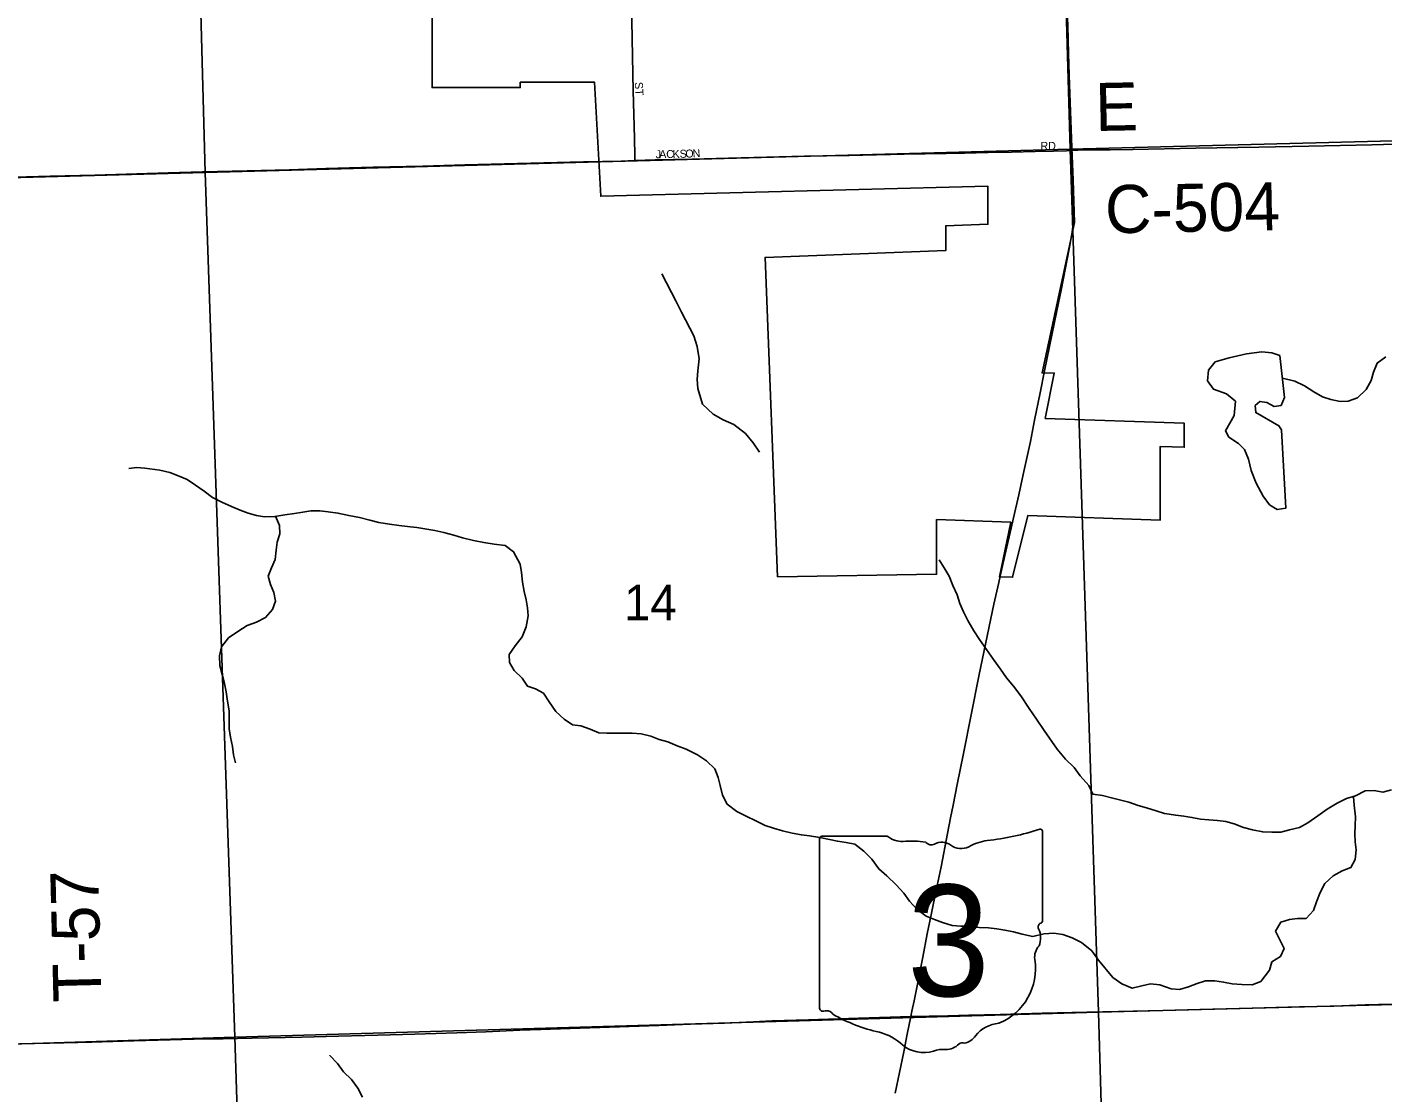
# Model space of a CAD drawing. Extents: x 1985906 to 2360102, y 891258 to 1222054.
# Drawn here: x 2128015 to 2136483, y 1072966 to 1079623 of the extents above; entities that cross this region are included whole.
import ezdxf

# ---------------------------------------------------------------- set-up
doc = ezdxf.new("R2010")
doc.units = 0
for name, color, linetype in [('GM_X_City_Street', 7, 'Continuous'), ('GM_X_City_Street_Text', 7, 'Continuous'), ('GM_X_Corporation', 7, 'Continuous'), ('GM_X_County_Road', 7, 'Continuous'), ('GM_X_County_Road_Text', 7, 'Continuous'), ('GM_X_Minor_Lake', 7, 'Continuous'), ('GM_X_Minor_River', 7, 'Continuous'), ('GM_X_Section', 7, 'Continuous'), ('GM_X_Section_Text', 7, 'Continuous'), ('GM_X_State_Location', 7, 'Continuous'), ('GM_X_State_Route', 7, 'Continuous'), ('GM_X_State_Shield', 7, 'Continuous'), ('GM_X_Township_Road_Text', 7, 'Continuous')]:
    doc.layers.add(name, color=color, linetype=linetype)

msp = doc.modelspace()

# ---------------------------------------------------------------- linework, layer by layer
at = {"layer": 'GM_X_City_Street'}
for points in [[(2131810.4, 1078789.1), (2131810, 1078819.1), (2131808.6, 1078930.4), (2131800.6, 1079225.7), (2131795.9, 1079438.9), (2131793, 1079553.7), (2131786.8, 1079879), (2131784.1, 1080040.3), (2131778.8, 1080220.3), (2131778.3, 1080245.9), (2131777.1, 1080314.5), (2131776, 1080384), (2131774.6, 1080459.6)], [(2131810.4, 1078789.1), (2131937.7, 1078793.3), (2132167, 1078798), (2132396.2, 1078805.6), (2132871.1, 1078816.3), (2133149.5, 1078821.7), (2133493.3, 1078828.8), (2133755, 1078834.5), (2133869.3, 1078836.5), (2134016.6, 1078840.2), (2134163.9, 1078842.1), (2134310.8, 1078845.3), (2134426, 1078847.8), (2134507.1, 1078849.9), (2134537.4, 1078851.7)], [(2131490.4, 1078782.6), (2131724.8, 1078786.2), (2131810.4, 1078789.1)]]:
    msp.add_lwpolyline(points, dxfattribs=at)
at = {"layer": 'GM_X_Corporation'}
msp.add_lwpolyline([(2134465, 1080896.1), (2134540.7, 1078872.2), (2134548.1, 1078666.6), (2134557.4, 1078402.2), (2134354.4, 1077463.6), (2134429.7, 1077461.9), (2134374.1, 1077179.3), (2135242.1, 1077148.7), (2135242.1, 1076998.7), (2135092.1, 1077004), (2135092, 1076543.8), (2134266.2, 1076572.8), (2134169.9, 1076187.2), (2134087.3, 1076190.5), (2134159.5, 1076531), (2133695.6, 1076547.3), (2133695.5, 1076206.2), (2132701.7, 1076190.2), (2132624.4, 1078185.2), (2133752.3, 1078227.2), (2133752.3, 1078382.3), (2134015.6, 1078392.4), (2134015.6, 1078629.5), (2131597.3, 1078566.8), (2131558.6, 1079279.2), (2131094.4, 1079279.3), (2131094.4, 1079245.3), (2130544.2, 1079245.4), (2130544.5, 1080586.9)], dxfattribs=at)
at = {"layer": 'GM_X_County_Road'}
for points in [[(2134780.4, 1078856.9), (2134920.8, 1078858.9), (2135314.3, 1078867.1), (2135707.8, 1078873), (2136019.5, 1078880.4), (2136413.1, 1078888.5), (2136708.2, 1078895.6), (2137150.8, 1078904.9), (2137626.6, 1078913.4), (2138233.5, 1078925.9), (2138692.7, 1078935.6), (2139201.2, 1078943.6), (2139496.6, 1078950.5), (2139644.2, 1078958.8), (2139758.6, 1078970.6), (2139937.3, 1078995.6), (2139950.9, 1078997.2)], [(2134537.4, 1078851.7), (2134564, 1078854.2), (2134576.9, 1078855.4), (2134591.6, 1078855.9), (2134740.3, 1078856.4), (2134780.4, 1078856.9)], [(2127818.9, 1078683.5), (2127896.1, 1078686.1), (2128010.8, 1078688.7), (2128158.5, 1078691.5), (2128437.4, 1078697.8), (2128634.2, 1078704.4), (2128699.8, 1078706.5), (2128896.4, 1078713), (2129109.6, 1078719.8), (2129388.4, 1078726), (2129650.9, 1078732.6), (2129880.4, 1078740.4), (2130175.5, 1078748.2), (2130487.2, 1078755.3), (2130749.6, 1078763.8), (2131077.7, 1078772), (2131490.4, 1078782.6)]]:
    msp.add_lwpolyline(points, dxfattribs=at)
at = {"layer": 'GM_X_Minor_Lake'}
for points in [[(2135839.2, 1077572.6), (2135789.2, 1077588.4), (2135727.2, 1077596), (2135631.4, 1077583.5), (2135523.6, 1077556.9), (2135435.8, 1077532.4), (2135394.1, 1077480.1), (2135388.4, 1077414), (2135424.6, 1077362.1), (2135506.6, 1077332.4), (2135562.8, 1077286.7), (2135553.2, 1077196.5), (2135499.7, 1077102), (2135519.9, 1077062.1), (2135580, 1077022.3), (2135618.1, 1076984.5), (2135644.4, 1076924.5), (2135660.7, 1076854.5), (2135691, 1076774.5), (2135735.3, 1076692.6), (2135775.6, 1076638.7), (2135821.6, 1076610.9), (2135877.5, 1076619.2), (2135849.4, 1077107.9), (2135833.2, 1077133.8), (2135689, 1077215.2), (2135684.8, 1077259.3), (2135714.7, 1077285.5), (2135758.7, 1077277.7), (2135804.7, 1077253.9), (2135846.7, 1077260.1), (2135868.4, 1077310.3)], [(2135868.4, 1077310.3), (2135839.2, 1077572.6)]]:
    msp.add_lwpolyline(points, dxfattribs=at)
at = {"layer": 'GM_X_Minor_River'}
for points in [[(2132588.9, 1076968.4), (2132548.7, 1077026.3), (2132502.5, 1077084.1), (2132428.3, 1077141.8), (2132362.2, 1077169.5), (2132300.1, 1077205.3), (2132233.9, 1077269), (2132203.4, 1077365), (2132199.2, 1077423.1), (2132204.9, 1077477.2), (2132212.6, 1077551.4), (2132200.3, 1077627.4), (2132178, 1077695.4), (2132101.4, 1077843.3), (2132067.1, 1077913.2), (2132038.9, 1077965.1), (2132008.6, 1078025.1), (2131978.4, 1078083)], [(2136501, 1077562.8), (2136447.1, 1077524.7), (2136425.2, 1077468.5), (2136409.3, 1077416.4), (2136379.3, 1077360.2), (2136323.4, 1077308), (2136265.4, 1077287.9), (2136215.3, 1077285.8), (2136157.2, 1077297.8), (2136105.1, 1077313.8), (2136051, 1077345.8), (2135992.9, 1077381.8), (2135932.7, 1077411.8), (2135855, 1077430.7)], [(2131532.4, 1075237.9), (2131472.3, 1075259.9), (2131420.3, 1075265.8), (2131370.1, 1075299.9), (2131318, 1075347.9), (2131275.8, 1075408), (2131239.7, 1075462.1), (2131189.6, 1075490.2), (2131139.5, 1075506.1), (2131107.3, 1075556.2), (2131057.2, 1075604.3), (2131027, 1075654.4), (2131024.9, 1075704.5), (2131062.9, 1075758.7), (2131106.8, 1075814.9), (2131132.7, 1075877.1), (2131144.6, 1075945.2), (2131140.5, 1075995.4), (2131132.3, 1076045.5), (2131120.2, 1076097.6), (2131108.1, 1076155.7), (2131102, 1076215.9), (2131093.8, 1076268), (2131053.6, 1076346.1), (2131001.5, 1076386.2), (2130931.4, 1076394.1), (2130867.3, 1076404.1), (2130803.2, 1076416.1), (2130733.1, 1076434), (2130679, 1076450), (2130616.9, 1076466), (2130560.8, 1076480), (2130510.8, 1076487.9), (2130448.7, 1076497.9), (2130390.6, 1076503.8), (2130338.5, 1076509.8), (2130278.4, 1076517.8), (2130212.3, 1076529.7), (2130154.3, 1076543.7), (2130090.1, 1076559.7), (2130024, 1076573.6), (2129955.9, 1076587.6), (2129895.9, 1076595.6), (2129843.8, 1076601.5), (2129787.7, 1076601.5), (2129737.7, 1076593.4), (2129685.6, 1076585.3), (2129623.6, 1076577.2), (2129561.5, 1076567.1), (2129497.5, 1076565.1), (2129447.4, 1076573), (2129395.3, 1076587), (2129345.2, 1076607), (2129291.1, 1076629), (2129231, 1076655), (2129172.9, 1076685), (2129120.7, 1076725.1), (2129066.6, 1076763.1), (2129014.5, 1076797.1), (2128964.4, 1076819.2), (2128906.3, 1076841.1), (2128844.2, 1076855.1), (2128750, 1076869.1), (2128700, 1076873), (2128649.9, 1076866.9)], [(2129566.2, 1076567.9), (2129591.7, 1076511), (2129593.8, 1076458.9), (2129575.9, 1076406.8), (2129570, 1076356.6), (2129564.1, 1076298.5), (2129540.2, 1076246.3), (2129520.3, 1076194.2), (2129534.4, 1076142.1), (2129556.5, 1076092), (2129566.6, 1076037.8), (2129546.7, 1075985.7), (2129502.8, 1075935.5), (2129446.8, 1075907.4), (2129388.8, 1075885.3), (2129330.8, 1075849.1), (2129272.8, 1075809), (2129228.9, 1075752.8), (2129217, 1075696.6), (2129219.1, 1075636.5), (2129247.3, 1075524.2), (2129257.5, 1075472.1), (2129265.6, 1075412), (2129275.7, 1075351.8), (2129276, 1075239.6), (2129284.1, 1075187.4), (2129298.2, 1075129.3), (2129304.3, 1075077.2), (2129316.5, 1075027.1)], [(2136134.5, 1074737.4), (2136076.5, 1074697.2), (2136014.5, 1074653.1), (2135962.5, 1074624.9), (2135900.5, 1074608.8), (2135846.4, 1074594.8), (2135788.4, 1074594.7), (2135732.3, 1074596.6), (2135668.2, 1074608.6), (2135612.1, 1074624.6), (2135554, 1074646.6), (2135501.9, 1074660.6), (2135449.9, 1074668.5), (2135395.8, 1074672.5), (2135343.7, 1074676.4), (2135289.6, 1074686.4), (2135239.6, 1074694.4), (2135189.5, 1074700.3), (2135119.4, 1074712.3), (2135067.3, 1074728.3), (2135007.2, 1074746.3), (2134955.1, 1074762.2), (2134897, 1074782.2), (2134796.9, 1074806.2), (2134730.8, 1074824.2), (2134670.7, 1074832.1), (2134646.5, 1074886.2), (2134592.4, 1074946.3), (2134554.2, 1074998.4), (2134500, 1075050.5), (2134447.9, 1075112.6), (2134367.5, 1075228.8), (2134319.3, 1075300.9), (2134273.2, 1075367), (2134220.9, 1075447.2), (2134174.8, 1075507.3), (2134132.6, 1075559.4), (2134094.5, 1075613.5), (2134050.3, 1075673.6), (2134006.1, 1075735.7), (2133963.9, 1075797.8), (2133927.8, 1075851.9), (2133889.6, 1075916), (2133863.5, 1075970.1), (2133841.3, 1076022.2), (2133823.2, 1076076.3), (2133797.1, 1076136.4), (2133772.9, 1076194.6), (2133742.8, 1076246.7), (2133710.6, 1076296.8)], [(2136298.5, 1074815.8), (2136302.6, 1074763.6), (2136312.7, 1074689.5), (2136308.9, 1074637.3), (2136307, 1074585.2), (2136309.1, 1074535.1), (2136315.2, 1074485), (2136309.3, 1074424.8), (2136283.4, 1074374.7), (2136229.3, 1074352.6), (2136173.3, 1074322.4), (2136119.4, 1074274.2), (2136091.5, 1074218.1), (2136067.6, 1074159.9), (2136049.7, 1074105.8), (2136003.7, 1074055.6), (2135949.6, 1074055.6), (2135899.6, 1074049.5), (2135845.6, 1074033.4), (2135811.7, 1073977.2), (2135839.8, 1073923.1), (2135865.9, 1073869), (2135844, 1073818.9), (2135790, 1073784.7), (2135774.1, 1073732.6), (2135720.2, 1073662.4), (2135666.2, 1073640.2), (2135602.1, 1073642.2), (2135542, 1073648.1), (2135488, 1073658.1), (2135433.9, 1073666.1), (2135375.8, 1073666), (2135323.8, 1073649.9), (2135267.8, 1073627.8), (2135211.8, 1073611.7), (2135159.7, 1073615.7), (2135089.6, 1073641.7), (2135031.5, 1073647.6), (2134977.5, 1073635.5), (2134917.4, 1073619.4), (2134853.3, 1073647.4), (2134795.2, 1073687.5), (2134706.8, 1073795.6), (2134664.7, 1073853.7), (2134600.5, 1073905.8), (2134542.4, 1073933.8), (2134484.3, 1073955.8), (2134428.2, 1073963.8), (2134366.1, 1073959.7), (2134296.1, 1073943.6), (2134230, 1073957.5), (2134175.9, 1073971.5), (2134121.8, 1073983.5), (2134071.8, 1073991.5), (2134019.7, 1073997.4), (2133961.6, 1073999.4), (2133905.5, 1074007.3), (2133847.5, 1074007.3), (2133793.4, 1074011.2), (2133731.3, 1074031.2), (2133681.2, 1074049.2), (2133631.1, 1074069.2), (2133571, 1074113.2), (2133526.8, 1074163.3), (2133490.7, 1074213.4), (2133442.5, 1074265.5), (2133384.3, 1074321.6), (2133334.2, 1074365.6), (2133290, 1074425.7), (2133239.9, 1074475.8), (2133183.7, 1074519.8), (2133129.6, 1074529.8), (2133075.6, 1074537.8), (2133025.5, 1074549.7), (2132965.4, 1074561.7), (2132901.3, 1074571.7), (2132851.2, 1074577.6), (2132793.2, 1074587.6), (2132733.1, 1074603.6), (2132677, 1074619.6), (2132624.9, 1074635.5), (2132566.7, 1074665.6), (2132506.6, 1074695.6), (2132448.5, 1074723.6), (2132386.3, 1074769.6), (2132358.2, 1074825.7), (2132344, 1074885.9), (2132331.9, 1074936), (2132309.8, 1074990.1), (2132257.6, 1075040.1), (2132201.5, 1075078.2), (2132131.4, 1075112.2), (2132075.3, 1075134.2), (2132017.1, 1075158.2), (2131963, 1075174.2), (2131911, 1075194.2), (2131850.9, 1075208.1), (2131794.8, 1075214.1), (2131636.6, 1075213.9), (2131584.6, 1075215.9), (2131532.4, 1075237.9)], [(2136536.6, 1074860.1), (2136482.6, 1074844), (2136428.5, 1074854), (2136372.5, 1074851.9), (2136312.5, 1074821.8), (2136256.5, 1074805.7), (2136196.4, 1074775.6), (2136134.5, 1074737.4)], [(2130109.6, 1072938.8), (2130079.5, 1072994.9), (2130041.3, 1073049), (2129991.2, 1073097.1), (2129953, 1073149.2), (2129904.9, 1073199.2), (2129902.9, 1073197.2)]]:
    msp.add_lwpolyline(points, dxfattribs=at)
at = {"layer": 'GM_X_Section'}
for points in [[(2139793.2, 1084436.8), (2139795.7, 1084358.8), (2139939.1, 1079000), (2134530.2, 1078860.3), (2134374.5, 1084257)], [(2128981.7, 1084099.3), (2134374.5, 1084257), (2134530.2, 1078860.3), (2129127.4, 1078714.6)], [(2123645, 1083931.9), (2128981.7, 1084099.3), (2129127.4, 1078714.6), (2123828.6, 1078571.4)], [(2134530.2, 1078860.3), (2139939.1, 1079000), (2140092.7, 1073609.4), (2134705.9, 1073469.8)], [(2129127.4, 1078714.6), (2134530.2, 1078860.3), (2134705.9, 1073469.8), (2129311.2, 1073314.1)], [(2123828.6, 1078571.4), (2129127.4, 1078714.6), (2129311.2, 1073314.1), (2123986.5, 1073146.8)], [(2134705.9, 1073469.8), (2140092.7, 1073609.4), (2140244.3, 1068236.7), (2134863.4, 1068105.2)], [(2129311.2, 1073314.1), (2134705.9, 1073469.8), (2134863.4, 1068105.2), (2129482.6, 1067959.6)], [(2123986.5, 1073146.8), (2129311.2, 1073314.1), (2129482.6, 1067959.6), (2124125.9, 1067820.2)]]:
    msp.add_lwpolyline(points, close=True, dxfattribs=at)
at = {"layer": 'GM_X_State_Route'}
for points in [[(2134537.4, 1078851.7), (2134531.7, 1079034.5), (2134522.5, 1079324.7), (2134518.7, 1079455.5), (2134514.1, 1079633.8), (2134511.5, 1079719.2), (2134507.5, 1079844.6), (2134500.3, 1080102), (2134486.3, 1080599), (2134475.8, 1080910.5), (2134465.4, 1081222.1), (2134459.7, 1081435.2), (2134456.4, 1081525.5), (2134450.2, 1081696.9), (2134441.9, 1081909.3), (2134436.8, 1082122.4), (2134429.7, 1082401.3), (2134421.5, 1082663.8), (2134414.5, 1082906.7), (2134402.4, 1083231.4), (2134392.5, 1083586.8)], [(2134369.6, 1077475.3), (2134446.3, 1077851.1), (2134472.4, 1077979.9), (2134522.4, 1078237.5), (2134541.9, 1078343.3), (2134546.3, 1078378.9), (2134549.8, 1078418.8), (2134551.1, 1078449.2), (2134551.3, 1078465.7), (2134551, 1078498.6), (2134548.4, 1078597), (2134537.4, 1078851.7)], [(2134160.2, 1076492.7), (2134174.8, 1076557.7), (2134208.1, 1076701), (2134235.7, 1076827.9), (2134280.8, 1077034.3), (2134307.8, 1077169.1), (2134342, 1077338.5), (2134369.6, 1077475.3)], [(2134084.1, 1076154.5), (2134093.1, 1076194), (2134122.3, 1076322.1), (2134160.2, 1076492.7)], [(2133534.1, 1073442.5), (2133541.3, 1073476.9), (2133554.3, 1073541.3), (2133608.7, 1073814.8), (2133636.9, 1073959.8), (2133663.7, 1074088.2), (2133693.3, 1074233), (2133722.9, 1074377.7), (2133763.4, 1074587.1), (2133782.4, 1074683.6), (2133798.6, 1074764.1), (2133824.7, 1074892.7), (2133862.9, 1075085.8), (2133959, 1075568.6), (2133991.5, 1075729.5), (2134052.6, 1076018.5), (2134084.1, 1076154.5)], [(2127966.4, 1073272.9), (2128155.9, 1073277.7), (2128418.3, 1073284), (2128680.7, 1073291.1), (2129057.9, 1073301.6), (2129238.4, 1073304.2), (2129418.9, 1073308.8), (2129730.6, 1073314.8), (2129960.3, 1073320.9), (2130206.3, 1073326), (2130436.1, 1073332.2), (2130698.5, 1073341.3), (2130878.9, 1073348.6), (2131092, 1073357.4), (2131223.1, 1073362.2), (2131469.1, 1073371.4), (2131715.1, 1073378.7), (2131961.1, 1073387.3), (2132157.9, 1073394.8), (2132371.1, 1073402.4), (2132551.5, 1073409.9), (2132666.2, 1073415.5), (2132895.7, 1073423.2), (2133207.2, 1073432.9), (2133469.2, 1073440.6), (2133534.1, 1073442.5), (2133582.1, 1073443.9), (2133649.8, 1073445.9), (2133764.7, 1073448.5), (2133895.9, 1073452), (2134092.6, 1073456.5), (2134355, 1073463.9), (2134633.7, 1073470), (2134830.5, 1073475.1), (2135109.4, 1073481.8), (2135339.1, 1073487.3), (2135667.2, 1073496), (2135962.4, 1073502.9), (2136175.7, 1073508), (2136274.2, 1073511.2), (2136372.5, 1073516.2), (2136536.2, 1073521.1)], [(2133437.1, 1072965.1), (2133490, 1073222.7), (2133512.2, 1073332.9), (2133534.1, 1073442.5)]]:
    msp.add_lwpolyline(points, dxfattribs=at)
at = {"layer": 'GM_X_State_Shield'}
for p, q in [((2132964.7, 1074552.4), (2132964.7, 1073495.8)), ((2133386.1, 1074570.6), (2132978.4, 1074570.6)), ((2134356.9, 1074044), (2134356.9, 1074596.8)), ((2134356.7, 1074044.2), (2134356.9, 1074044))]:
    msp.add_line(p, q, dxfattribs=at)
for centre, radius, start, end in [((2133861, 1076011.2), 1476.4, 275.84447, 288.90645), ((2134341.4, 1074599.1), 15.5, 351.86209, 97.738), ((2132980.7, 1074554.7), 16.1, 98.1301, 188.1301), ((2133483.2, 1074693.3), 156.4, 231.61951, 271.11188), ((2133535.1, 1073977.4), 561.6, 80.48669, 94.98827), ((2133662.6, 1074560.1), 45.1, 219.79206, 297.10237), ((2133728.8, 1074438), 93.8, 54.46668, 119.14113), ((2134049.3, 1074247.9), 297, 97.34618, 120.76885), ((2133849.9, 1074605.5), 112.9, 233.85621, 294.82819), ((2134353.3, 1074003.5), 24, 107.94398, 210.33697), ((2134340.3, 1074041.9), 16.6, 289.60381, 7.73413), ((2134200.7, 1073933.6), 144, 340.03296, 23.64957), ((2134412.4, 1073812.7), 104.8, 136.8065, 186.92959), ((2133943.7, 1073742.4), 369.3, 292.30889, 8.98584), ((2132980.8, 1073493.5), 16.3, 171.95839, 258.30661), ((2132983.3, 1073601.6), 124.2, 267.33899, 280.60386), ((2133008.7, 1073434.8), 44.8, 29.74838, 93.27175), ((2133574, 1074384.2), 1066.1, 240.41292, 257.1985), ((2133256.1, 1073021.1), 333.6, 47.18416, 75.83597), ((2134099.4, 1073199.1), 202.2, 94.40312, 142.57675), ((2133616.9, 1073429.6), 211.7, 230.70037, 286.29184), ((2133754.7, 1073350.5), 112.8, 268.77702, 315.54927), ((2133856.7, 1073248.1), 31.8, 65.75173, 132.64842), ((2133843.1, 1073393.4), 119.3, 282.87319, 323.27711), ((2133739.2, 1073064.3), 173.9, 85.69512, 111.20995)]:
    msp.add_arc(centre, radius, start, end, dxfattribs=at)

# ---------------------------------------------------------------- texts
at = {"layer": 'GM_X_City_Street_Text'}
for s, rotation, p in [('ST', 273.57465, (2131809.9, 1079279)), ('J', 1.13702, (2131941.1, 1078803.8)), ('A', 1.14205, (2131963.1, 1078804.2)), ('C', 1.15762, (2132007.1, 1078805.1)), ('K', 1.16453, (2132046.7, 1078805.9)), ('S', 1.1474, (2132090.7, 1078806.8)), ('O', 1.95384, (2132126.7, 1078807.5)), ('N', 4.3715, (2132173, 1078809.1)), ('RD', 0.00001, (2134343.7, 1078856.6))]:
    msp.add_text(s, height=50, rotation=rotation, dxfattribs=at).set_placement(p)
at = {"layer": 'GM_X_County_Road_Text'}
for s, rotation, p in [('E', 1.10661, (2134688.4, 1078974)), ('C-504', 1.09582, (2134750, 1078334.8))]:
    msp.add_text(s, height=300, rotation=rotation, dxfattribs=at).set_placement(p)
at = {"layer": 'GM_X_Section_Text'}
msp.add_text('14', height=221, rotation=0.00001, dxfattribs=at).set_placement((2131743.3, 1075918.8))
at = {"layer": 'GM_X_State_Location'}
for s in ['s', 'r']:
    msp.add_text(s, height=1, dxfattribs=at).set_placement((2133645.1, 1073953.9))
msp.add_text('3', height=1, rotation=0.00001, dxfattribs=at).set_placement((2133494.5, 1073881.1))
at = {"layer": 'GM_X_State_Shield'}
msp.add_text('3', height=696.1, dxfattribs=at).set_placement((2133510.6, 1073570.3))
at = {"layer": 'GM_X_Township_Road_Text'}
msp.add_text('T-57', height=300, rotation=91.4147, dxfattribs=at).set_placement((2128479.2, 1073536.9))

doc.saveas('drawing.dxf')
